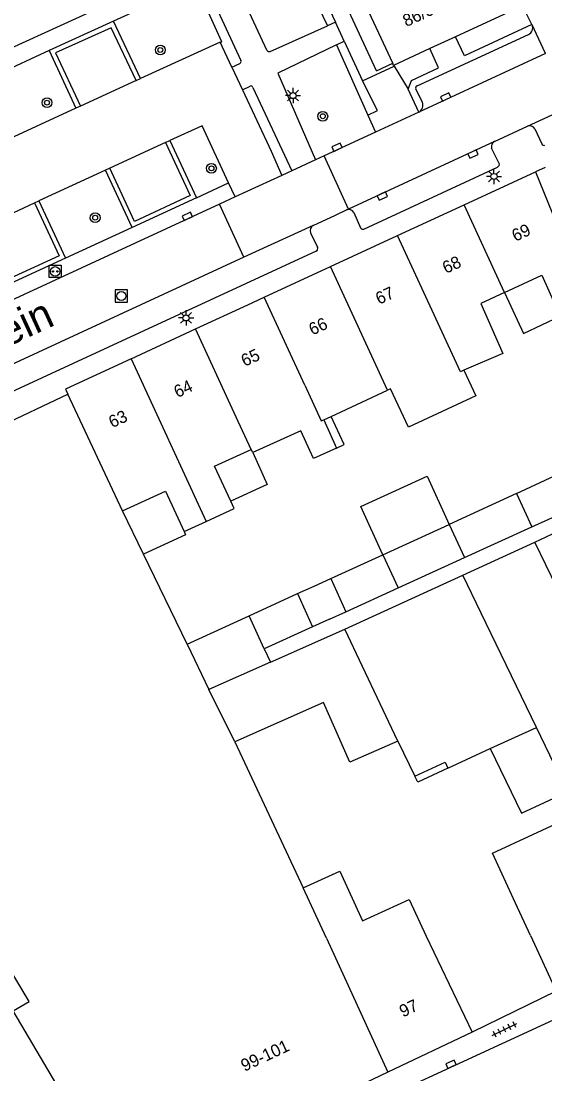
# Model space of a CAD drawing. Extents: x 132998 to 136004, y 396998 to 398512.
# Drawn here: x 133346.5 to 133389.3, y 398242.9 to 398328.8 of the extents above; entities that cross this region are included whole.
import ezdxf

# ---------------------------------------------------------------- set-up
doc = ezdxf.new("R2010")
doc.units = 0
for name, color, linetype in [('gg-afsc-erfafscheiding', 7, 'Continuous'), ('gg-anno-huisnummerreeks BGT', 7, 'Continuous'), ('gg-anno-openbare ruimte label', 7, 'Continuous'), ('gg-bbg-gedigitaliseerde bebouwing', 7, 'Continuous'), ('gg-bbg-gedigitaliseerde bebouwing onder overbouw', 7, 'Continuous'), ('gg-bbg-gedigitaliseerde bijgebouw', 7, 'Continuous'), ('gg-bbg-hoofdgebouw', 7, 'Continuous'), ('gg-bbg-luifel en loopbrug', 7, 'Continuous'), ('gg-bbg-pand overbouw', 7, 'Continuous'), ('gg-bbg-tussenscheiding', 7, 'Continuous'), ('gg-knt-verharding', 7, 'Continuous'), ('gg-knt-verharding nz', 7, 'Continuous'), ('gt-grn-groengrens', 7, 'Continuous'), ('gt-symb-boom', 7, 'Continuous'), ('gt-symb-kolk', 7, 'Continuous'), ('gt-symb-laadpunt elektrisch vervoer', 7, 'Continuous'), ('gt-symb-lichtmast', 7, 'Continuous'), ('gt-symb-rioolschacht', 7, 'Continuous'), ('gt-symb-tegel verharding', 7, 'Continuous')]:
    doc.layers.add(name, color=color, linetype=linetype)

# ---------------------------------------------------------------- blocks, each defined once
blk = doc.blocks.new('gt0-LMAST')
at = {"layer": 'gt-symb-lichtmast'}
for p, q in [((-0.182, 0.173), (-0.447, 0.438)), ((-0.005, 0.246), (-0.005, 0.621)), ((0.172, 0.173), (0.437, 0.438)), ((-0.255, -0.004), (-0.63, -0.004)), ((-0.182, -0.181), (-0.447, -0.446)), ((-0.005, -0.254), (-0.005, -0.629)), ((0.437, -0.446), (0.172, -0.181)), ((0.245, -0.004), (0.62, -0.004))]:
    blk.add_line(p, q, dxfattribs=at)
blk.add_circle((-0.005, -0.004), 0.25, dxfattribs=at)
blk = doc.blocks.new('gt0-KOLK')
at = {"layer": 'gt-symb-kolk'}
blk.add_lwpolyline([(0, 0), (0.375, 0), (0.375, 0.4), (-0.375, 0.4), (-0.375, 0), (0, 0)], dxfattribs=at)
blk = doc.blocks.new('gt0-BOOM')
at = {"layer": 'gt-symb-boom'}
for radius in [0.4, 0.2]:
    blk.add_circle((0, 0), radius, dxfattribs=at)
blk = doc.blocks.new('gt0-RS')
at = {"layer": 'gt-symb-rioolschacht'}
blk.add_lwpolyline([(-0.5, -0.5), (0.5, -0.5), (0.5, 0.5), (-0.5, 0.5)], close=True, dxfattribs=at)
blk.add_circle((0, 0), 0.375, dxfattribs=at)
blk = doc.blocks.new('gt0-LEV')
at = {"layer": 'gt-symb-laadpunt elektrisch vervoer'}
blk.add_lwpolyline([(-0.486, 0.501), (0.486, 0.501), (0.486, -0.499), (-0.486, -0.499)], close=True, dxfattribs=at)
for centre, radius in [((0, 0), 0.393), ((-0.186, 0), 0.0566), ((0.186, 0), 0.0566)]:
    blk.add_circle(centre, radius, dxfattribs=at)
blk = doc.blocks.new('gt0-TEG1')
at = {"layer": 'gt-symb-tegel verharding'}
for p, q in [((-1.125, 0), (1.125, 0)), ((-0.9, -0.25), (-0.9, 0.25)), ((-0.45, -0.25), (-0.45, 0.25)), ((0, -0.25), (0, 0.25)), ((0.45, -0.25), (0.45, 0.25)), ((0.9, -0.25), (0.9, 0.25))]:
    blk.add_line(p, q, dxfattribs=at)

msp = doc.modelspace()

# ---------------------------------------------------------------- linework, layer by layer
at = {"layer": 'gg-afsc-erfafscheiding'}
msp.add_line((133382.583, 398283.578), (133388.483, 398286.282), dxfattribs=at)
at = {"layer": 'gg-bbg-gedigitaliseerde bebouwing'}
for p, q in [((133385.995, 398306.662), (133384.06, 398305.763)), ((133371.817, 398296.537), (133376.421, 398298.674)), ((133371.218, 398296.258), (133371.817, 398296.537)), ((133371.218, 398296.258), (133372.263, 398293.96)), ((133369.358, 398295.375), (133365.414, 398293.584)), ((133365.414, 398293.584), (133365.292, 398293.851)), ((133356.49, 398285.298), (133354.781, 398288.827)), ((133359.811, 398287.132), (133361.626, 398287.971)), ((133360.056, 398277.934), (133356.49, 398285.298)), ((133363.952, 398269.96), (133369.548, 398258.039)), ((133388.12, 398254.15), (133386.897, 398256.789)), ((133379.58, 398254.096), (133383.35, 398246.26)), ((133388.12, 398254.15), (133390.22, 398249.62))]:
    msp.add_line(p, q, dxfattribs=at)
for points in [[(133385.995, 398306.662), (133389.041, 398308.073), (133390.55, 398304.717)], [(133384.06, 398305.763), (133385.848, 398301.672), (133382.675, 398300.302)], [(133382.675, 398300.302), (133383.655, 398298.209), (133378.137, 398295.654), (133376.679, 398298.794), (133376.421, 398298.674)], [(133372.263, 398293.96), (133370.386, 398293.108), (133369.358, 398295.375)], [(133363.619, 398289.618), (133362.302, 398292.469), (133365.292, 398293.851)], [(133354.781, 398288.827), (133358.28, 398290.445), (133359.811, 398287.132)], [(133361.626, 398287.971), (133363.896, 398289.019), (133363.619, 398289.618)], [(133386.897, 398256.789), (133385.011, 398260.875), (133392.015, 398264.108)], [(133369.548, 398258.039), (133372.536, 398259.399), (133374.379, 398255.349), (133378.211, 398257.103), (133379.58, 398254.096)]]:
    msp.add_lwpolyline(points, dxfattribs=at)
at = {"layer": 'gg-bbg-gedigitaliseerde bebouwing onder overbouw'}
msp.add_line((133388.535, 398316.516), (133391.479, 398309.202), dxfattribs=at)
at = {"layer": 'gg-bbg-gedigitaliseerde bijgebouw'}
for p, q in [((133386.97, 398290.252), (133392.381, 398292.749)), ((133386.97, 398290.252), (133381.474, 398287.716)), ((133388.232, 398287.514), (133393.68, 398289.994)), ((133388.483, 398286.282), (133393.797, 398288.788)), ((133376.057, 398285.251), (133381.474, 398287.716)), ((133382.724, 398285.007), (133388.232, 398287.514)), ((133390.269, 398282.57), (133388.483, 398286.282)), ((133371.799, 398283.313), (133376.057, 398285.251)), ((133377.306, 398282.541), (133382.724, 398285.007)), ((133371.799, 398283.313), (133373.033, 398280.595)), ((133372.934, 398279.158), (133382.583, 398283.578)), ((133384.08, 398280.472), (133382.583, 398283.578)), ((133373.033, 398280.595), (133377.306, 398282.541)), ((133365.137, 398280.263), (133369.07, 398282.067)), ((133369.07, 398282.067), (133370.302, 398279.352)), ((133388.599, 398271.151), (133384.08, 398280.472)), ((133360.056, 398277.934), (133365.137, 398280.263)), ((133370.302, 398279.352), (133366.364, 398277.56)), ((133366.86, 398276.466), (133372.934, 398279.158)), ((133366.364, 398277.56), (133366.86, 398276.466)), ((133384.83, 398269.412), (133388.599, 398271.151)), ((133377.29, 398270.037), (133378.67, 398267.171)), ((133381.368, 398267.815), (133384.83, 398269.412))]:
    msp.add_line(p, q, dxfattribs=at)
for points in [[(133377.29, 398270.037), (133373.361, 398268.296), (133371.199, 398273.173), (133363.952, 398269.96)], [(133378.67, 398267.171), (133381.136, 398268.315), (133381.368, 398267.815)]]:
    msp.add_lwpolyline(points, dxfattribs=at)
at = {"layer": 'gg-bbg-hoofdgebouw'}
for p, q in [((133376.855, 398325.376), (133374.347, 398330.788)), ((133387.35, 398330.015), (133381.999, 398327.541)), ((133381.999, 398327.541), (133379.89, 398326.566)), ((133379.89, 398326.566), (133376.936, 398325.2)), ((133376.936, 398325.2), (133376.855, 398325.376)), ((133382.699, 398313.811), (133388.535, 398316.516)), ((133377.262, 398311.305), (133382.699, 398313.811)), ((133371.765, 398308.771), (133377.262, 398311.305)), ((133366.36, 398306.279), (133371.765, 398308.771)), ((133365.008, 398305.656), (133366.36, 398306.279)), ((133360.753, 398303.687), (133365.008, 398305.656)), ((133355.481, 398301.248), (133360.753, 398303.687)), ((133344.398, 398295.577), (133350.32, 398298.353)), ((133350.394, 398240.31), (133345.853, 398247.996)), ((133383.35, 398246.26), (133376.466, 398242.999)), ((133376.466, 398242.999), (133370.508, 398240.177))]:
    msp.add_line(p, q, dxfattribs=at)
for points in [[(133355.481, 398301.248), (133350.127, 398298.77), (133350.32, 398298.353)], [(133345.853, 398247.996), (133347.144, 398248.759), (133344.978, 398252.427), (133343.677, 398251.687)]]:
    msp.add_lwpolyline(points, dxfattribs=at)
at = {"layer": 'gg-bbg-luifel en loopbrug'}
for p, q in [((133370.434, 398282.692), (133371.799, 398283.313)), ((133369.07, 398282.067), (133370.434, 398282.692)), ((133371.684, 398279.981), (133373.033, 398280.595)), ((133371.684, 398279.981), (133370.302, 398279.352))]:
    msp.add_line(p, q, dxfattribs=at)
for points in [[(133385.995, 398306.662), (133387.536, 398303.32), (133390.55, 398304.717)], [(133372.263, 398293.96), (133372.881, 398294.247), (133371.817, 398296.537)], [(133365.414, 398293.584), (133366.597, 398290.975), (133363.619, 398289.618)], [(133376.057, 398285.251), (133374.246, 398289.181), (133379.672, 398291.65), (133381.474, 398287.716)], [(133359.811, 398287.132), (133359.934, 398286.861), (133356.49, 398285.298)], [(133384.83, 398269.412), (133387.38, 398264.144), (133391.14, 398265.879), (133388.599, 398271.151)], [(133381.368, 398267.815), (133378.901, 398266.672), (133378.67, 398267.171)]]:
    msp.add_lwpolyline(points, dxfattribs=at)
at = {"layer": 'gg-bbg-pand overbouw'}
msp.add_line((133389.32, 398316.867), (133388.535, 398316.516), dxfattribs=at)
at = {"layer": 'gg-bbg-tussenscheiding'}
for p, q in [((133385.995, 398306.662), (133382.699, 398313.811)), ((133376.421, 398298.674), (133371.765, 398308.771)), ((133369.678, 398299.085), (133366.36, 398306.279)), ((133364.075, 398296.483), (133360.753, 398303.687)), ((133355.481, 398301.248), (133361.626, 398287.971)), ((133354.781, 398288.827), (133350.32, 398298.353)), ((133365.292, 398293.851), (133364.075, 398296.483)), ((133386.97, 398290.252), (133388.232, 398287.514)), ((133381.474, 398287.716), (133382.724, 398285.007)), ((133376.057, 398285.251), (133377.306, 398282.541)), ((133366.364, 398277.56), (133365.137, 398280.263)), ((133377.29, 398270.037), (133372.934, 398279.158)), ((133360.056, 398277.934), (133361.844, 398274.243)), ((133366.86, 398276.466), (133361.844, 398274.243)), ((133363.952, 398269.96), (133361.844, 398274.243)), ((133371.434, 398253.938), (133369.548, 398258.039)), ((133371.434, 398253.938), (133376.466, 398242.999))]:
    msp.add_line(p, q, dxfattribs=at)
for points in [[(133382.675, 398300.302), (133382.399, 398300.183), (133377.262, 398311.305)], [(133369.678, 398299.085), (133371.023, 398296.168), (133371.218, 398296.258)]]:
    msp.add_lwpolyline(points, dxfattribs=at)
at = {"layer": 'gg-knt-verharding'}
for p, q in [((133375.52, 398324.75), (133342.626, 398395.89)), ((133364.705, 398344.858), (133372.177, 398328.717)), ((133388.237, 398328.529), (133387.476, 398330.073)), ((133354.043, 398328.812), (133348.78, 398326.406)), ((133356.252, 398324.126), (133354.043, 398328.812)), ((133372.177, 398328.717), (133371.521, 398328.425)), ((133372.893, 398327.171), (133372.177, 398328.717)), ((133366.853, 398326.345), (133371.521, 398328.425)), ((133378.853, 398323.541), (133387.945, 398327.732)), ((133388.251, 398328.498), (133388.237, 398328.529)), ((133362.76, 398327.086), (133356.252, 398324.126)), ((133363.71, 398325.057), (133362.76, 398327.086)), ((133372.269, 398326.872), (133372.893, 398327.171)), ((133372.893, 398327.171), (133374.395, 398323.928)), ((133348.78, 398326.406), (133350.964, 398321.704)), ((133363.71, 398325.057), (133364.368, 398325.348)), ((133374.395, 398323.928), (133376.968, 398325.131)), ((133375.52, 398324.75), (133376.855, 398325.376)), ((133376.968, 398325.131), (133376.936, 398325.2)), ((133363.71, 398325.057), (133364.57, 398323.216)), ((133364.57, 398323.216), (133365.21, 398323.516)), ((133365.438, 398323.385), (133368.604, 398316.588)), ((133378.98, 398321.378), (133378.131, 398323.247)), ((133379.279, 398322.183), (133378.753, 398323.257)), ((133350.964, 398321.704), (133344.836, 398318.887)), ((133378.98, 398321.378), (133375.45, 398319.749)), ((133385.173, 398318.988), (133387.874, 398320.244)), ((133388.461, 398320.012), (133389.034, 398318.785)), ((133375.45, 398319.749), (133371.27, 398317.819)), ((133358.64, 398319.072), (133360.811, 398314.393)), ((133370.556, 398317.489), (133368.604, 398316.588)), ((133371.27, 398317.819), (133370.556, 398317.489)), ((133373.248, 398313.473), (133371.27, 398317.819)), ((133353.386, 398316.653), (133347.94, 398314.137)), ((133355.565, 398311.958), (133353.386, 398316.653)), ((133368.604, 398316.588), (133367.802, 398316.218)), ((133367.802, 398316.218), (133363.986, 398314.457)), ((133363.986, 398314.457), (133363.443, 398315.62)), ((133347.94, 398314.137), (133350.124, 398309.451)), ((133360.811, 398314.393), (133355.565, 398311.958)), ((133363.986, 398314.457), (133362.705, 398313.865)), ((133362.705, 398313.865), (133336.632, 398301.826)), ((133364.7, 398309.535), (133362.705, 398313.865)), ((133373.076, 398313.399), (133373.248, 398313.473)), ((133370.353, 398312.119), (133364.7, 398309.535)), ((133370.141, 398311.54), (133370.705, 398310.357)), ((133390.22, 398249.62), (133383.35, 398246.26))]:
    msp.add_line(p, q, dxfattribs=at)
for points in [[(133366.581, 398326.446), (133359.178, 398342.36), (133363.856, 398344.474)], [(133325.984, 398317.655), (133356.586, 398331.6), (133360.864, 398333.388), (133364.45, 398325.599)], [(133388.237, 398328.529), (133382.721, 398325.978), (133381.999, 398327.541)], [(133372.269, 398326.872), (133367.469, 398324.572), (133370.556, 398317.489)], [(133378.131, 398323.247), (133378.391, 398323.976), (133380.613, 398325.003), (133379.89, 398326.566)], [(133364.57, 398323.216), (133366.925, 398318.196), (133367.802, 398316.218)], [(133363.443, 398315.62), (133361.275, 398320.272), (133358.64, 398319.072)], [(133373.675, 398313.175), (133374.219, 398311.94), (133374.338, 398311.84), (133374.434, 398311.823), (133374.493, 398311.839), (133385.416, 398316.891), (133385.562, 398317.019), (133385.58, 398317.123), (133385.56, 398317.189), (133384.942, 398318.438)], [(133370.353, 398312.119), (133372.172, 398312.959), (133373.076, 398313.399)], [(133370.605, 398310.02), (133342.404, 398297.02), (133342.261, 398297.02), (133342.163, 398297.061), (133342.12, 398297.11)], [(133350.124, 398309.451), (133336.087, 398303.004), (133336.632, 398301.826)], [(133366.44, 398236.465), (133367.543, 398236.937), (133391.772, 398248.08), (133395.489, 398248.855), (133398.087, 398249.484)]]:
    msp.add_lwpolyline(points, dxfattribs=at)
for centre, radius, start, end in [((133387.716, 398328.268), 0.583, 293.17886, 23.26991), ((133366.762, 398326.516), 0.194, 201.07468, 298.18303), ((133364.26, 398325.522), 0.205, 301.77569, 22.04058), ((133365.272, 398323.36), 0.168, 8.51336, 111.72661), ((133378.925, 398323.356), 0.198, 111.20461, 209.99976), ((133378.691, 398321.944), 0.635, 297.09942, 22.14771), ((133388.019, 398319.752), 0.513, 30.44006, 106.42911), ((133385.364, 398318.584), 0.446, 115.28051, 199.15468), ((133389.218, 398318.859), 0.199, 201.85633, 294.3182), ((133373.254, 398312.963), 0.471, 26.77221, 112.22056), ((133370.55, 398311.718), 0.446, 116.21587, 203.56387), ((133370.485, 398310.239), 0.25, 298.7709, 28.17407)]:
    msp.add_arc(centre, radius, start, end, dxfattribs=at)
at = {"layer": 'gg-knt-verharding nz'}
for p, q in [((133387.874, 398320.244), (133427.837, 398338.646)), ((133389.337, 398326.163), (133388.251, 398328.498)), ((133389.337, 398326.163), (133378.98, 398321.378)), ((133355.89, 398323.959), (133351.333, 398321.873)), ((133355.89, 398323.959), (133356.252, 398324.126)), ((133351.333, 398321.873), (133350.964, 398321.704)), ((133358.287, 398318.911), (133353.738, 398316.814)), ((133358.287, 398318.911), (133358.64, 398319.072)), ((133385.173, 398318.988), (133373.248, 398313.473)), ((133353.738, 398316.814), (133353.386, 398316.653)), ((133333.812, 398307.539), (133347.574, 398313.968)), ((133347.574, 398313.968), (133347.94, 398314.137)), ((133364.7, 398309.535), (133340.99, 398298.603))]:
    msp.add_line(p, q, dxfattribs=at)
for points in [[(133355.89, 398323.959), (133353.857, 398328.274), (133349.31, 398326.216), (133351.333, 398321.873)], [(133358.287, 398318.911), (133360.305, 398314.575), (133355.757, 398312.466), (133353.738, 398316.814)], [(133347.574, 398313.968), (133349.597, 398309.642), (133335.774, 398303.303), (133333.812, 398307.539)]]:
    msp.add_lwpolyline(points, dxfattribs=at)
at = {"layer": 'gt-grn-groengrens'}
for p, q in [((133363.856, 398344.474), (133371.521, 398328.425)), ((133372.269, 398326.872), (133374.815, 398321.123)), ((133348.78, 398326.406), (133342.707, 398323.611)), ((133376.968, 398325.131), (133378.131, 398323.247)), ((133374.815, 398321.123), (133375.45, 398319.749)), ((133360.811, 398314.393), (133363.443, 398315.62)), ((133355.565, 398311.958), (133350.124, 398309.451))]:
    msp.add_line(p, q, dxfattribs=at)
for points in [[(133362.76, 398327.086), (133362.888, 398327.123), (133360.736, 398331.872), (133354.043, 398328.812)], [(133374.815, 398321.123), (133375.611, 398321.51), (133374.395, 398323.928)]]:
    msp.add_lwpolyline(points, dxfattribs=at)

# ---------------------------------------------------------------- block references
at = {"layer": 'gt-symb-boom'}
for p in [(133357.862, 398326.457), (133348.607, 398322.157), (133371.144, 398321.046), (133362.045, 398316.794), (133352.542, 398312.761)]:
    msp.add_blockref('gt0-BOOM', p, dxfattribs=at)
at = {"layer": 'gt-symb-kolk'}
for p, rotation in [((133381.261, 398322.439), 24.861375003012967), ((133372.386, 398318.334), 24.781904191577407), ((133383.341, 398318.14), -155.1820223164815), ((133375.923, 398314.71), -155.18202231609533), ((133360.156, 398312.689), 24.78190419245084), ((133381.702, 398243.459), 24.643095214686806)]:
    msp.add_blockref('gt0-KOLK', p, dxfattribs=dict(at, rotation=rotation))
at = {"layer": 'gt-symb-laadpunt elektrisch vervoer'}
msp.add_blockref('gt0-LEV', (133349.273, 398308.374), dxfattribs=at)
at = {"layer": 'gt-symb-lichtmast'}
for p in [(133368.716, 398322.739), (133385.139, 398316.132), (133359.974, 398304.585)]:
    msp.add_blockref('gt0-LMAST', p, dxfattribs=at)
at = {"layer": 'gt-symb-rioolschacht'}
msp.add_blockref('gt0-RS', (133354.685, 398306.368), dxfattribs=at)
at = {"layer": 'gt-symb-tegel verharding', "rotation": 26.05235094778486}
msp.add_blockref('gt0-TEG1', (133386, 398246.486), dxfattribs=at)

# ---------------------------------------------------------------- texts
at = {"layer": 'gg-anno-huisnummerreeks BGT'}
for s, rotation, p in [('86/01', 24.8, (133377.97, 398328.324)), ('69', 24.9, (133386.882, 398310.789)), ('68', 24.8, (133381.208, 398308.168)), ('67', 24.8, (133375.745, 398305.65)), ('66', 24.8, (133370.29, 398303.135)), ('65', 24.8, (133364.756, 398300.581)), ('64', 24.8, (133359.263, 398298.039)), ('63', 24.8, (133353.936, 398295.574)), ('97', 25.3, (133377.698, 398247.456)), ('99-101', 25.2, (133364.745, 398243.024))]:
    msp.add_text(s, height=1, rotation=rotation, dxfattribs=at).set_placement(p)
at = {"layer": 'gg-anno-openbare ruimte label'}
for s, rotation, p in [('Textielplein', 24.6, (133333.993, 398296.988)), ('Cheviotstraat', 300.5, (133336.952, 398251.218))]:
    msp.add_text(s, height=2.5, rotation=rotation, dxfattribs=at).set_placement(p)

doc.saveas('drawing.dxf')
